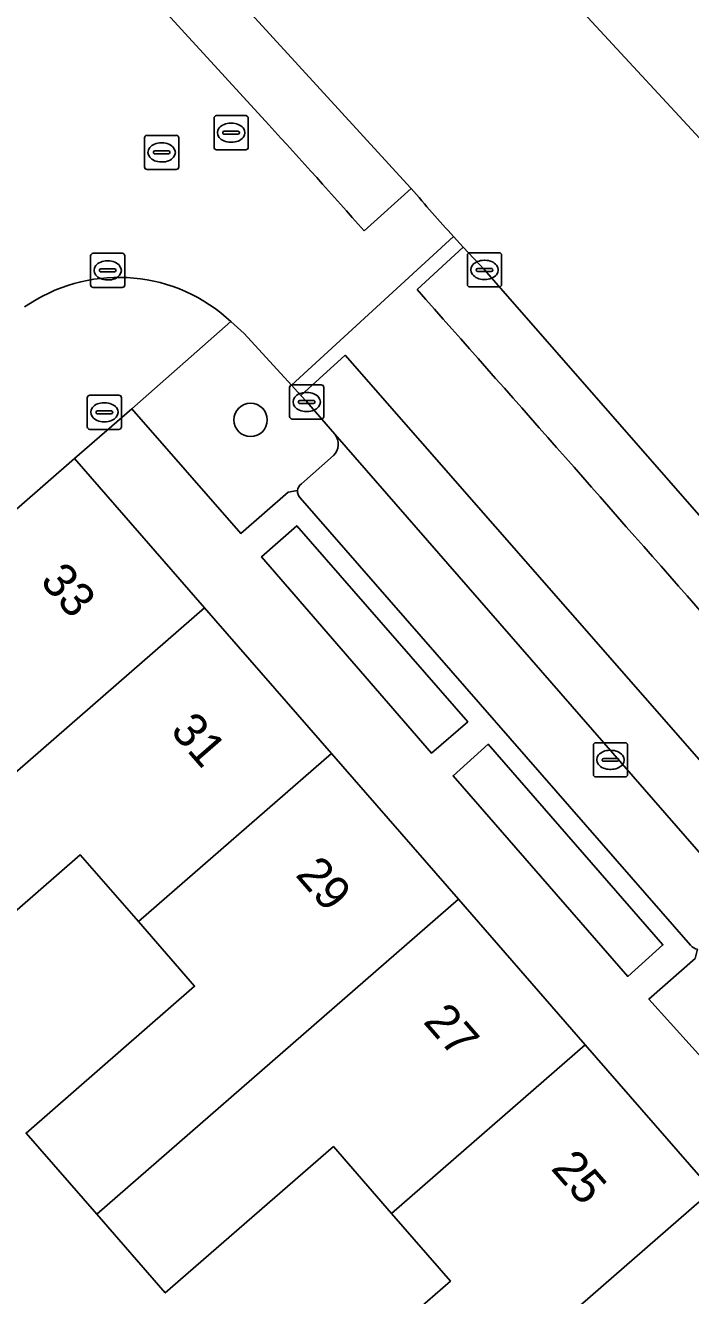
# Model space of a CAD drawing. Extents: x 159716 to 160783, y 383290 to 384031.
# Drawn here: x 160469.71 to 160489.18, y 383557.85 to 383595.01 of the extents above; entities that cross this region are included whole.
import ezdxf

# ---------------------------------------------------------------- set-up
doc = ezdxf.new("R2010")
doc.units = 0
for name, color, linetype in [('IMGEO_Boom', 7, 'Continuous'), ('IMGEO_Brandkraan', 7, 'Continuous'), ('IMGEO_Erf', 7, 'Continuous'), ('IMGEO_Groenvoorziening', 7, 'Continuous'), ('IMGEO_Kolk', 7, 'Continuous'), ('IMGEO_Pand', 7, 'Continuous'), ('IMGEO_Pand_nummerreeks', 7, 'Continuous'), ('IMGEO_Parkeervlak_open', 7, 'Continuous'), ('IMGEO_Rijbaan_lokaal_gesloten', 7, 'Continuous'), ('IMGEO_Rijbaan_lokaal_open', 7, 'Continuous'), ('IMGEO_Rioolput', 7, 'Continuous'), ('IMGEO_Voetpad_open', 7, 'Continuous')]:
    doc.layers.add(name, color=color, linetype=linetype)

msp = doc.modelspace()

# ---------------------------------------------------------------- linework, layer by layer
at = {"layer": 'IMGEO_Boom'}
msp.add_circle((160476.304, 383583.468), 0.489, dxfattribs=at)
at = {"layer": 'IMGEO_Brandkraan'}
for p, q in [((160471.525, 383583.266), (160471.525, 383584.118)), ((160471.6, 383584.192), (160472.452, 383584.192)), ((160472.013, 383583.972), (160472.038, 383583.972)), ((160472.526, 383584.118), (160472.526, 383583.266)), ((160471.784, 383583.686), (160471.784, 383583.698)), ((160472.222, 383583.649), (160471.824, 383583.649)), ((160471.827, 383583.735), (160472.225, 383583.735)), ((160472.268, 383583.698), (160472.268, 383583.686)), ((160472.036, 383583.412), (160472.011, 383583.412)), ((160472.452, 383583.192), (160471.6, 383583.192))]:
    msp.add_line(p, q, dxfattribs=at)
for points in [[(160471.525, 383583.266), (160471.525, 383584.118)], [(160471.6, 383584.192), (160472.452, 383584.192)], [(160472.526, 383584.118), (160472.526, 383583.266)], [(160472.452, 383583.192), (160471.6, 383583.192)]]:
    msp.add_lwpolyline(points, dxfattribs=at)
for centre, radius, start, end in [((160471.602, 383584.116), 0.0765, 91.552, 178.448), ((160471.602, 383584.116), 0.0765, 91.552, 178.448), ((160472.45, 383584.116), 0.0765, 1.552, 88.448), ((160472.45, 383584.116), 0.0765, 1.552, 88.448), ((160471.824, 383583.695), 0.0403, 85.8775, 175.7526), ((160471.821, 383583.685), 0.0366, 178.938, 274.7102), ((160472.225, 383583.692), 0.043, 264.8664, 352.4533), ((160472.229, 383583.697), 0.0386, 1.7309, 96.639), ((160471.602, 383583.268), 0.0765, 181.552, 268.448), ((160471.602, 383583.268), 0.0765, 181.552, 268.448), ((160472.45, 383583.268), 0.0765, 271.552, 358.448), ((160472.45, 383583.268), 0.0765, 271.552, 358.448)]:
    msp.add_arc(centre, radius, start, end, dxfattribs=at)
for centre, major_axis, ratio, start_param, end_param in [((160472.012, 383583.692), (-0.387, 0.002), 0.722429, 4.712389, 7.853982), ((160472.037, 383583.692), (-0.39, 0.002), 0.717154, 1.570796, 4.712389)]:
    msp.add_ellipse(centre, major_axis=major_axis, ratio=ratio, start_param=start_param, end_param=end_param, dxfattribs=at)
at = {"layer": 'IMGEO_Erf'}
msp.add_lwpolyline([(160468.801, 383557.62), (160470.663, 383555.19), (160472.248, 383553.121), (160473.842, 383551.039), (160475.691, 383548.625), (160477.533, 383546.22), (160475.722, 383544.832), (160477.554, 383542.545), (160487.963, 383551.649), (160486.248, 383553.607), (160481.293, 383549.293), (160479.208, 383551.687), (160477.215, 383553.976), (160482.152, 383558.275), (160480.433, 383560.25), (160478.727, 383562.209), (160473.808, 383557.927), (160471.801, 383560.232), (160469.735, 383562.605), (160474.667, 383566.899), (160473.02, 383568.79), (160471.319, 383570.744), (160466.394, 383566.457)], dxfattribs=at)
at = {"layer": 'IMGEO_Groenvoorziening'}
for points in [[(160477.947, 383583.994), (160477.772, 383584.186), (160477.499, 383584.485), (160476.119, 383586.001), (160475.727, 383586.349), (160472.825, 383583.793), (160476.019, 383580.147), (160477.406, 383581.356), (160477.678, 383581.399)], [(160478.773, 383583.049), (160477.947, 383583.994)], [(160477.792, 383581.6), (160478.73, 383582.425)], [(160489.386, 383567.985), (160489.316, 383567.715), (160487.962, 383566.522), (160491.13, 383563.008), (160492.441, 383564.08), (160492.736, 383564.176)]]:
    msp.add_lwpolyline(points, dxfattribs=at)
for points in [[(160476.628, 383579.465), (160481.595, 383573.719), (160482.659, 383574.637), (160477.655, 383580.374)], [(160482.229, 383573.06), (160487.342, 383567.186), (160488.375, 383568.108), (160483.258, 383573.98)]]:
    msp.add_lwpolyline(points, close=True, dxfattribs=at)
for centre, radius, start, end in [((160478.408, 383582.761), 0.465, 313.8084, 38.3076), ((160477.945, 383581.38), 0.268, 124.9117, 175.9676)]:
    msp.add_arc(centre, radius, start, end, dxfattribs=at)
at = {"layer": 'IMGEO_Kolk'}
for p, q in [((160471.622, 383587.416), (160471.622, 383588.268)), ((160471.697, 383588.342), (160472.549, 383588.342)), ((160472.11, 383588.122), (160472.135, 383588.122)), ((160472.623, 383588.268), (160472.623, 383587.416)), ((160482.65, 383587.432), (160482.65, 383588.284)), ((160482.725, 383588.358), (160483.577, 383588.358)), ((160483.138, 383588.138), (160483.163, 383588.138)), ((160483.651, 383588.284), (160483.651, 383587.432)), ((160471.881, 383587.836), (160471.881, 383587.848)), ((160472.319, 383587.799), (160471.921, 383587.799)), ((160471.924, 383587.885), (160472.322, 383587.885)), ((160472.365, 383587.848), (160472.365, 383587.836)), ((160482.909, 383587.852), (160482.909, 383587.864)), ((160483.347, 383587.815), (160482.949, 383587.815)), ((160482.952, 383587.901), (160483.35, 383587.901)), ((160483.393, 383587.864), (160483.393, 383587.852)), ((160472.549, 383587.342), (160471.697, 383587.342)), ((160472.133, 383587.562), (160472.108, 383587.562)), ((160483.577, 383587.358), (160482.725, 383587.358)), ((160483.161, 383587.578), (160483.136, 383587.578)), ((160477.446, 383583.568), (160477.446, 383584.42)), ((160477.521, 383584.494), (160478.373, 383584.494)), ((160478.447, 383584.42), (160478.447, 383583.568)), ((160477.705, 383583.988), (160477.705, 383584)), ((160477.748, 383584.037), (160478.146, 383584.037)), ((160477.934, 383584.274), (160477.959, 383584.274)), ((160478.189, 383584), (160478.189, 383583.988)), ((160478.143, 383583.951), (160477.745, 383583.951)), ((160477.957, 383583.714), (160477.932, 383583.714)), ((160478.373, 383583.494), (160477.521, 383583.494)), ((160486.337, 383573.098), (160486.337, 383573.95)), ((160486.412, 383574.024), (160487.264, 383574.024)), ((160487.338, 383573.95), (160487.338, 383573.098)), ((160486.639, 383573.567), (160487.037, 383573.567)), ((160486.825, 383573.804), (160486.85, 383573.804)), ((160486.596, 383573.518), (160486.596, 383573.53)), ((160487.034, 383573.481), (160486.636, 383573.481)), ((160486.848, 383573.244), (160486.823, 383573.244)), ((160487.08, 383573.53), (160487.08, 383573.518)), ((160487.264, 383573.024), (160486.412, 383573.024))]:
    msp.add_line(p, q, dxfattribs=at)
for points in [[(160471.622, 383587.416), (160471.622, 383588.268)], [(160471.697, 383588.342), (160472.549, 383588.342)], [(160472.623, 383588.268), (160472.623, 383587.416)], [(160482.65, 383587.432), (160482.65, 383588.284)], [(160482.725, 383588.358), (160483.577, 383588.358)], [(160483.651, 383588.284), (160483.651, 383587.432)], [(160472.549, 383587.342), (160471.697, 383587.342)], [(160483.577, 383587.358), (160482.725, 383587.358)], [(160477.446, 383583.568), (160477.446, 383584.42)], [(160477.521, 383584.494), (160478.373, 383584.494)], [(160478.447, 383584.42), (160478.447, 383583.568)], [(160478.373, 383583.494), (160477.521, 383583.494)], [(160486.337, 383573.098), (160486.337, 383573.95)], [(160486.412, 383574.024), (160487.264, 383574.024)], [(160487.338, 383573.95), (160487.338, 383573.098)], [(160487.264, 383573.024), (160486.412, 383573.024)]]:
    msp.add_lwpolyline(points, dxfattribs=at)
for centre, radius, start, end in [((160471.699, 383588.266), 0.0765, 91.552, 178.448), ((160471.699, 383588.266), 0.0765, 91.552, 178.448), ((160472.547, 383588.266), 0.0765, 1.552, 88.448), ((160472.547, 383588.266), 0.0765, 1.552, 88.448), ((160482.727, 383588.282), 0.0765, 91.552, 178.448), ((160482.727, 383588.282), 0.0765, 91.552, 178.448), ((160483.575, 383588.282), 0.0765, 1.552, 88.448), ((160483.575, 383588.282), 0.0765, 1.552, 88.448), ((160471.921, 383587.845), 0.0403, 85.8775, 175.7526), ((160471.918, 383587.835), 0.0366, 178.938, 274.7102), ((160472.322, 383587.842), 0.043, 264.8664, 352.4533), ((160472.326, 383587.847), 0.0386, 1.7309, 96.639), ((160482.949, 383587.861), 0.0403, 85.8775, 175.7526), ((160482.946, 383587.851), 0.0366, 178.938, 274.7102), ((160483.35, 383587.858), 0.043, 264.8664, 352.4533), ((160483.354, 383587.863), 0.0386, 1.7309, 96.639), ((160471.699, 383587.418), 0.0765, 181.552, 268.448), ((160471.699, 383587.418), 0.0765, 181.552, 268.448), ((160472.547, 383587.418), 0.0765, 271.552, 358.448), ((160472.547, 383587.418), 0.0765, 271.552, 358.448), ((160482.727, 383587.434), 0.0765, 181.552, 268.448), ((160482.727, 383587.434), 0.0765, 181.552, 268.448), ((160483.575, 383587.434), 0.0765, 271.552, 358.448), ((160483.575, 383587.434), 0.0765, 271.552, 358.448), ((160477.523, 383584.418), 0.0765, 91.552, 178.448), ((160477.523, 383584.418), 0.0765, 91.552, 178.448), ((160478.371, 383584.418), 0.0765, 1.552, 88.448), ((160478.371, 383584.418), 0.0765, 1.552, 88.448), ((160477.745, 383583.997), 0.0403, 85.8775, 175.7526), ((160477.742, 383583.987), 0.0366, 178.938, 274.7102), ((160478.146, 383583.994), 0.043, 264.8664, 352.4533), ((160478.15, 383583.999), 0.0386, 1.7309, 96.639), ((160477.523, 383583.57), 0.0765, 181.552, 268.448), ((160477.523, 383583.57), 0.0765, 181.552, 268.448), ((160478.371, 383583.57), 0.0765, 271.552, 358.448), ((160478.371, 383583.57), 0.0765, 271.552, 358.448), ((160486.414, 383573.948), 0.0765, 91.552, 178.448), ((160486.414, 383573.948), 0.0765, 91.552, 178.448), ((160487.262, 383573.948), 0.0765, 1.552, 88.448), ((160487.262, 383573.948), 0.0765, 1.552, 88.448), ((160486.636, 383573.527), 0.0403, 85.8775, 175.7526), ((160487.041, 383573.529), 0.0386, 1.7309, 96.639), ((160486.633, 383573.517), 0.0366, 178.938, 274.7102), ((160487.037, 383573.524), 0.043, 264.8664, 352.4533), ((160486.414, 383573.1), 0.0765, 181.552, 268.448), ((160486.414, 383573.1), 0.0765, 181.552, 268.448), ((160487.262, 383573.1), 0.0765, 271.552, 358.448), ((160487.262, 383573.1), 0.0765, 271.552, 358.448)]:
    msp.add_arc(centre, radius, start, end, dxfattribs=at)
for centre, major_axis, ratio, start_param, end_param in [((160472.109, 383587.842), (-0.387, 0.002), 0.722429, 4.712389, 7.853982), ((160472.134, 383587.842), (-0.39, 0.002), 0.717154, 1.570796, 4.712389), ((160483.137, 383587.858), (-0.387, 0.002), 0.722429, 4.712389, 7.853982), ((160483.162, 383587.858), (-0.39, 0.002), 0.717154, 1.570796, 4.712389), ((160477.933, 383583.994), (-0.387, 0.002), 0.722429, 4.712389, 7.853982), ((160477.958, 383583.994), (-0.39, 0.002), 0.717154, 1.570796, 4.712389), ((160486.824, 383573.524), (-0.387, 0.002), 0.722429, 4.712389, 7.853982), ((160486.849, 383573.524), (-0.39, 0.002), 0.717154, 1.570796, 4.712389)]:
    msp.add_ellipse(centre, major_axis=major_axis, ratio=ratio, start_param=start_param, end_param=end_param, dxfattribs=at)
at = {"layer": 'IMGEO_Pand'}
for points in [[(160474.958, 383577.974), (160471.15, 383582.344), (160465.436, 383577.354), (160467.474, 383575.19), (160462.534, 383570.89), (160464.383, 383568.766)], [(160478.672, 383573.711), (160474.958, 383577.974), (160464.383, 383568.766), (160465.817, 383567.119), (160466.394, 383566.457), (160471.319, 383570.744), (160473.02, 383568.79)], [(160482.386, 383569.449), (160478.672, 383573.711), (160473.02, 383568.79), (160474.667, 383566.899), (160469.735, 383562.605), (160471.801, 383560.232)], [(160486.1, 383565.186), (160482.386, 383569.449), (160471.801, 383560.232), (160473.808, 383557.927), (160478.727, 383562.209), (160480.433, 383560.25)], [(160489.815, 383560.923), (160486.1, 383565.186), (160480.433, 383560.25), (160482.152, 383558.275), (160477.215, 383553.976), (160479.208, 383551.687)], [(160493.654, 383556.516), (160489.815, 383560.923), (160479.208, 383551.687), (160481.293, 383549.293), (160486.248, 383553.607), (160487.963, 383551.649), (160489.924, 383553.364)]]:
    msp.add_lwpolyline(points, close=True, dxfattribs=at)
at = {"layer": 'IMGEO_Parkeervlak_open'}
for points in [[(160491.144, 383568.863), (160478.773, 383583.049)], [(160478.73, 383582.425), (160477.792, 383581.6)], [(160477.758, 383581.188), (160489.183, 383568.1)]]:
    msp.add_lwpolyline(points, dxfattribs=at)
for centre, radius, start, end in [((160478.408, 383582.761), 0.465, 313.8084, 38.3076), ((160477.949, 383581.381), 0.272, 176.2426, 225.2856), ((160477.945, 383581.38), 0.268, 124.9117, 175.9676), ((160489.421, 383568.284), 0.301, 217.6841, 263.2525)]:
    msp.add_arc(centre, radius, start, end, dxfattribs=at)
at = {"layer": 'IMGEO_Rijbaan_lokaal_gesloten'}
for points in [[(160472.595, 383599.429), (160465.403, 383607.286), (160464.052, 383606.061), (160476.835, 383592.097)], [(160479.625, 383588.999), (160481.009, 383590.237), (160480.986, 383590.263), (160473.686, 383598.238), (160472.595, 383599.429)], [(160521.52, 383543.759), (160520.715, 383544.684), (160517.403, 383548.451), (160507.09, 383560.37), (160493.318, 383576.241), (160483.151, 383587.858), (160482.526, 383588.525), (160481.177, 383587.285)]]:
    msp.add_lwpolyline(points, dxfattribs=at)
msp.add_lwpolyline([(160501.265, 383559.983), (160490.051, 383572.83), (160479.071, 383585.36), (160477.772, 383584.186), (160477.947, 383583.994), (160478.773, 383583.049), (160491.144, 383568.863), (160491.187, 383568.81), (160493.826, 383565.795), (160493.877, 383565.712), (160506.175, 383551.602), (160506.209, 383551.563), (160509.056, 383548.307), (160509.108, 383548.222), (160521.361, 383534.111), (160521.424, 383534.047), (160523.405, 383531.808), (160524.739, 383532.986)], close=True, dxfattribs=at)
for centre, radius, start, end in [((160354.196, 383478.846), 166.931, 41.29009, 42.7211), ((158291.054, 381648.545), 2924.953, 41.032441, 41.515876)]:
    msp.add_arc(centre, radius, start, end, dxfattribs=at)
at = {"layer": 'IMGEO_Rijbaan_lokaal_open'}
for points in [[(160476.835, 383592.097), (160464.052, 383606.061)], [(160481.663, 383600.119), (160500.034, 383580.268), (160503.013, 383576.856), (160502.786, 383576.666), (160504.559, 383574.613), (160504.469, 383574.53), (160505.419, 383573.386), (160505.313, 383573.28), (160506.11, 383572.358), (160505.892, 383572.187), (160507.269, 383570.583), (160507.15, 383570.491), (160507.725, 383569.807), (160507.406, 383569.519), (160507.804, 383569.072), (160507.126, 383568.466), (160507.308, 383568.232), (160507.099, 383568.061), (160508.276, 383566.695), (160508.753, 383566.325), (160511.866, 383562.752), (160515.816, 383566.523), (160516.087, 383566.239), (160557.707, 383522.642)], [(160481.009, 383590.237), (160479.625, 383588.999)], [(160475.591, 383586.469), (160475.727, 383586.349), (160476.119, 383586.001), (160477.499, 383584.485), (160482.245, 383588.832)], [(160481.177, 383587.285), (160482.526, 383588.525), (160482.245, 383588.832), (160477.499, 383584.485), (160477.772, 383584.186), (160479.071, 383585.36), (160490.051, 383572.83), (160501.265, 383559.983), (160524.739, 383532.986), (160523.405, 383531.808)]]:
    msp.add_lwpolyline(points, dxfattribs=at)
for centre, radius, start, end in [((160354.196, 383478.846), 166.931, 41.29009, 42.7211), ((160523.618, 383626.475), 55.935, 220.3801, 222.297), ((160472.446, 383582.832), 4.808, 49.1527, 124.9472), ((158291.054, 381648.545), 2924.953, 41.032441, 41.515876)]:
    msp.add_arc(centre, radius, start, end, dxfattribs=at)
at = {"layer": 'IMGEO_Rioolput'}
for p, q in [((160475.234, 383591.445), (160475.234, 383592.297)), ((160475.309, 383592.371), (160476.161, 383592.371)), ((160475.722, 383592.151), (160475.747, 383592.151)), ((160476.235, 383592.297), (160476.235, 383591.445)), ((160473.276, 383591.794), (160474.128, 383591.794)), ((160475.493, 383591.865), (160475.493, 383591.877)), ((160475.931, 383591.828), (160475.533, 383591.828)), ((160475.536, 383591.914), (160475.934, 383591.914)), ((160475.977, 383591.877), (160475.977, 383591.865)), ((160473.201, 383590.868), (160473.201, 383591.72)), ((160473.689, 383591.574), (160473.714, 383591.574)), ((160474.202, 383591.72), (160474.202, 383590.868)), ((160475.745, 383591.591), (160475.72, 383591.591)), ((160473.46, 383591.288), (160473.46, 383591.3)), ((160473.898, 383591.251), (160473.5, 383591.251)), ((160473.503, 383591.337), (160473.901, 383591.337)), ((160473.944, 383591.3), (160473.944, 383591.288)), ((160476.161, 383591.371), (160475.309, 383591.371)), ((160474.128, 383590.794), (160473.276, 383590.794)), ((160473.712, 383591.014), (160473.687, 383591.014))]:
    msp.add_line(p, q, dxfattribs=at)
for points in [[(160475.234, 383591.445), (160475.234, 383592.297)], [(160475.309, 383592.371), (160476.161, 383592.371)], [(160476.235, 383592.297), (160476.235, 383591.445)], [(160473.276, 383591.794), (160474.128, 383591.794)], [(160473.201, 383590.868), (160473.201, 383591.72)], [(160474.202, 383591.72), (160474.202, 383590.868)], [(160476.161, 383591.371), (160475.309, 383591.371)], [(160474.128, 383590.794), (160473.276, 383590.794)]]:
    msp.add_lwpolyline(points, dxfattribs=at)
for centre, radius, start, end in [((160475.311, 383592.295), 0.0765, 91.552, 178.448), ((160475.311, 383592.295), 0.0765, 91.552, 178.448), ((160476.159, 383592.295), 0.0765, 1.552, 88.448), ((160476.159, 383592.295), 0.0765, 1.552, 88.448), ((160473.278, 383591.718), 0.0765, 91.552, 178.448), ((160473.278, 383591.718), 0.0765, 91.552, 178.448), ((160474.126, 383591.718), 0.0765, 1.552, 88.448), ((160474.126, 383591.718), 0.0765, 1.552, 88.448), ((160475.533, 383591.874), 0.0403, 85.8775, 175.7526), ((160475.53, 383591.864), 0.0366, 178.938, 274.7102), ((160475.934, 383591.871), 0.043, 264.8664, 352.4533), ((160475.938, 383591.876), 0.0386, 1.7309, 96.639), ((160475.311, 383591.447), 0.0765, 181.552, 268.448), ((160475.311, 383591.447), 0.0765, 181.552, 268.448), ((160476.159, 383591.447), 0.0765, 271.552, 358.448), ((160476.159, 383591.447), 0.0765, 271.552, 358.448), ((160473.5, 383591.297), 0.0403, 85.8775, 175.7526), ((160473.497, 383591.287), 0.0366, 178.938, 274.7102), ((160473.901, 383591.294), 0.043, 264.8664, 352.4533), ((160473.905, 383591.299), 0.0386, 1.7309, 96.639), ((160473.278, 383590.87), 0.0765, 181.552, 268.448), ((160473.278, 383590.87), 0.0765, 181.552, 268.448), ((160474.126, 383590.87), 0.0765, 271.552, 358.448), ((160474.126, 383590.87), 0.0765, 271.552, 358.448)]:
    msp.add_arc(centre, radius, start, end, dxfattribs=at)
for centre, major_axis, ratio, start_param, end_param in [((160475.721, 383591.871), (-0.387, 0.002), 0.722429, 4.712389, 7.853982), ((160475.746, 383591.871), (-0.39, 0.002), 0.717154, 1.570796, 4.712389), ((160473.688, 383591.294), (-0.387, 0.002), 0.722429, 4.712389, 7.853982), ((160473.713, 383591.294), (-0.39, 0.002), 0.717154, 1.570796, 4.712389)]:
    msp.add_ellipse(centre, major_axis=major_axis, ratio=ratio, start_param=start_param, end_param=end_param, dxfattribs=at)
at = {"layer": 'IMGEO_Voetpad_open'}
for points in [[(160507.099, 383568.061), (160507.308, 383568.232), (160507.126, 383568.466), (160507.804, 383569.072), (160507.406, 383569.519), (160507.725, 383569.807), (160507.15, 383570.491), (160507.269, 383570.583), (160505.892, 383572.187), (160506.11, 383572.358), (160505.313, 383573.28), (160505.419, 383573.386), (160504.469, 383574.53), (160504.559, 383574.613), (160502.786, 383576.666), (160503.013, 383576.856), (160500.034, 383580.268), (160481.663, 383600.119)], [(160473.686, 383598.238), (160480.986, 383590.263), (160481.009, 383590.237)], [(160482.245, 383588.832), (160482.526, 383588.525), (160483.151, 383587.858), (160493.318, 383576.241), (160507.09, 383560.37), (160517.403, 383548.451), (160520.715, 383544.684), (160521.52, 383543.759), (160535.801, 383527.329), (160536.623, 383526.415), (160539.338, 383523.165), (160540.32, 383521.963), (160544.286, 383517.022), (160545.265, 383515.781), (160546.841, 383513.764), (160554.904, 383502.868), (160555.82, 383501.543), (160555.982, 383501.307), (160556.128, 383501.1), (160557.173, 383501.863)], [(160443.709, 383559.549), (160447.673, 383562.621), (160451.637, 383565.693), (160455.652, 383568.805), (160456.33, 383569.408), (160456.618, 383569.659), (160465.436, 383577.354), (160471.15, 383582.344), (160472.825, 383583.793), (160475.727, 383586.349), (160475.591, 383586.469)], [(160477.678, 383581.399), (160477.406, 383581.356), (160476.019, 383580.147), (160472.825, 383583.793), (160471.15, 383582.344), (160474.958, 383577.974), (160478.672, 383573.711), (160482.386, 383569.449), (160486.1, 383565.186), (160489.815, 383560.923), (160493.654, 383556.516), (160495.562, 383554.258), (160499.669, 383549.566), (160503.638, 383545.031), (160507.689, 383540.403), (160511.739, 383535.776), (160515.423, 383531.566), (160519.644, 383526.744), (160521.385, 383528.176), (160518.256, 383531.829), (160519.559, 383532.929), (160519.665, 383533.2)], [(160489.183, 383568.1), (160477.758, 383581.188)], [(160492.736, 383564.176), (160492.441, 383564.08), (160491.13, 383563.008), (160487.962, 383566.522), (160489.316, 383567.715), (160489.386, 383567.985)]]:
    msp.add_lwpolyline(points, dxfattribs=at)
for points in [[(160481.595, 383573.719), (160476.628, 383579.465), (160477.655, 383580.374), (160482.659, 383574.637)], [(160487.342, 383567.186), (160482.229, 383573.06), (160483.258, 383573.98), (160488.375, 383568.108)]]:
    msp.add_lwpolyline(points, close=True, dxfattribs=at)
for centre, radius, start, end in [((160523.618, 383626.475), 55.935, 220.3801, 222.297), ((160472.446, 383582.832), 4.808, 49.1527, 124.9472), ((160477.949, 383581.381), 0.272, 176.2426, 225.2856), ((160489.421, 383568.284), 0.301, 217.6841, 263.2525)]:
    msp.add_arc(centre, radius, start, end, dxfattribs=at)

# ---------------------------------------------------------------- texts
at = {"layer": 'IMGEO_Pand_nummerreeks'}
for s, p in [('33', (160470.115, 383578.734)), ('31', (160473.929, 383574.354)), ('29', (160477.592, 383570.145)), ('27', (160481.331, 383565.851)), ('25', (160485.07, 383561.557))]:
    msp.add_text(s, height=1, rotation=311.0465, dxfattribs=at).set_placement(p)

doc.saveas('drawing.dxf')
